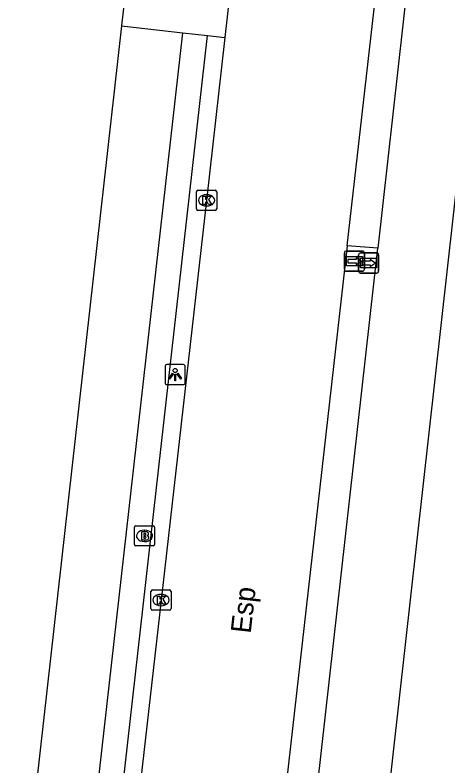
# Model space of a CAD drawing. Extents: x 161389 to 162585, y 388479 to 389761.
# Drawn here: x 162317.74 to 162339.19, y 388607.42 to 388644.66 of the extents above; entities that cross this region are included whole.
import ezdxf

# ---------------------------------------------------------------- set-up
doc = ezdxf.new("R2010")
doc.units = 0
for name, color, linetype in [('IMGEO_Brandkraan', 7, 'Continuous'), ('IMGEO_Fietspad_gesloten', 7, 'Continuous'), ('IMGEO_Kolk', 7, 'Continuous'), ('IMGEO_Lichtpunt', 7, 'Continuous'), ('IMGEO_Openbare_ruimte_label', 7, 'Continuous'), ('IMGEO_Pand', 7, 'Continuous'), ('IMGEO_Rijbaan_lokaal_gesloten', 7, 'Continuous'), ('IMGEO_Voetpad_open', 7, 'Continuous'), ('IMGEO_Wegwijzer', 7, 'Continuous')]:
    doc.layers.add(name, color=color, linetype=linetype)

msp = doc.modelspace()

# ---------------------------------------------------------------- linework, layer by layer
at = {"layer": 'IMGEO_Brandkraan'}
for p, q in [((162323.65, 388618.403), (162323.65, 388619.255)), ((162323.725, 388619.329), (162324.577, 388619.329)), ((162324.138, 388619.109), (162324.163, 388619.109)), ((162324.651, 388619.255), (162324.651, 388618.403)), ((162324.577, 388618.329), (162323.725, 388618.329)), ((162324.161, 388618.549), (162324.136, 388618.549))]:
    msp.add_line(p, q, dxfattribs=at)
for points in [[(162323.65, 388618.403), (162323.65, 388619.255)], [(162323.725, 388619.329), (162324.577, 388619.329)], [(162323.998, 388619.029), (162323.998, 388618.629), (162324.211, 388618.629)], [(162324.229, 388619.029), (162323.998, 388619.029)], [(162324.651, 388619.255), (162324.651, 388618.403)], [(162324.177, 388618.948), (162324.123, 388618.948), (162324.123, 388618.872)], [(162324.123, 388618.872), (162324.176, 388618.872)], [(162324.185, 388618.796), (162324.123, 388618.796), (162324.123, 388618.715)], [(162324.123, 388618.715), (162324.185, 388618.715)], [(162324.577, 388618.329), (162323.725, 388618.329)]]:
    msp.add_lwpolyline(points, dxfattribs=at)
for centre, radius, start, end in [((162323.727, 388619.253), 0.0765, 91.552, 178.448), ((162323.727, 388619.253), 0.0765, 91.552, 178.448), ((162324.233, 388618.884), 0.145, 59.4692, 91.5367), ((162324.258, 388618.931), 0.0922, 285.5137, 58.1501), ((162324.575, 388619.253), 0.0765, 1.552, 88.448), ((162324.575, 388619.253), 0.0765, 1.552, 88.448), ((162324.178, 388618.91), 0.0379, 267.8285, 90.9355), ((162324.186, 388618.755), 0.0404, 269.8759, 90.5077), ((162324.217, 388618.88), 0.251, 268.6676, 293.5347), ((162324.263, 388618.739), 0.105, 301.3115, 78.989), ((162323.727, 388618.405), 0.0765, 181.552, 268.448), ((162323.727, 388618.405), 0.0765, 181.552, 268.448), ((162324.575, 388618.405), 0.0765, 271.552, 358.448), ((162324.575, 388618.405), 0.0765, 271.552, 358.448)]:
    msp.add_arc(centre, radius, start, end, dxfattribs=at)
for centre, major_axis, ratio, start_param, end_param in [((162324.137, 388618.829), (-0.387, 0.002), 0.722429, 4.712389, 7.853982), ((162324.162, 388618.829), (-0.39, 0.002), 0.717154, 1.570796, 4.712389)]:
    msp.add_ellipse(centre, major_axis=major_axis, ratio=ratio, start_param=start_param, end_param=end_param, dxfattribs=at)
at = {"layer": 'IMGEO_Fietspad_gesloten'}
for points in [[(162336.168, 388605.315), (162341.543, 388653.38)], [(162337.452, 388648.626), (162335.714, 388633.105)], [(162332.528, 388604.642), (162335.714, 388633.105)]]:
    msp.add_lwpolyline(points, dxfattribs=at)
at = {"layer": 'IMGEO_Kolk'}
for p, q in [((162326.726, 388635.045), (162326.726, 388635.897)), ((162326.801, 388635.971), (162327.653, 388635.971)), ((162327.214, 388635.751), (162327.239, 388635.751)), ((162327.727, 388635.897), (162327.727, 388635.045)), ((162327.237, 388635.191), (162327.212, 388635.191)), ((162327.653, 388634.971), (162326.801, 388634.971)), ((162324.467, 388615.221), (162324.467, 388616.073)), ((162324.542, 388616.147), (162325.394, 388616.147)), ((162325.468, 388616.073), (162325.468, 388615.221)), ((162324.955, 388615.927), (162324.98, 388615.927)), ((162324.978, 388615.367), (162324.953, 388615.367)), ((162325.394, 388615.147), (162324.542, 388615.147))]:
    msp.add_line(p, q, dxfattribs=at)
for points in [[(162326.726, 388635.045), (162326.726, 388635.897)], [(162326.801, 388635.971), (162327.653, 388635.971)], [(162327.727, 388635.897), (162327.727, 388635.045)], [(162327.047, 388635.671), (162327.17, 388635.671), (162327.17, 388635.52), (162327.3, 388635.671), (162327.464, 388635.671), (162327.318, 388635.52), (162327.471, 388635.271), (162327.319, 388635.271), (162327.234, 388635.435), (162327.17, 388635.368), (162327.17, 388635.271), (162327.047, 388635.271), (162327.047, 388635.671)], [(162327.653, 388634.971), (162326.801, 388634.971)], [(162324.467, 388615.221), (162324.467, 388616.073)], [(162324.542, 388616.147), (162325.394, 388616.147)], [(162325.468, 388616.073), (162325.468, 388615.221)], [(162324.788, 388615.847), (162324.911, 388615.847), (162324.911, 388615.696), (162325.041, 388615.847), (162325.205, 388615.847), (162325.059, 388615.696), (162325.212, 388615.447), (162325.06, 388615.447), (162324.975, 388615.611), (162324.911, 388615.544), (162324.911, 388615.447), (162324.788, 388615.447), (162324.788, 388615.847)], [(162325.394, 388615.147), (162324.542, 388615.147)]]:
    msp.add_lwpolyline(points, dxfattribs=at)
for centre, start, end in [((162326.803, 388635.895), 91.552, 178.448), ((162326.803, 388635.895), 91.552, 178.448), ((162327.651, 388635.895), 1.552, 88.448), ((162327.651, 388635.895), 1.552, 88.448), ((162326.803, 388635.047), 181.552, 268.448), ((162326.803, 388635.047), 181.552, 268.448), ((162327.651, 388635.047), 271.552, 358.448), ((162327.651, 388635.047), 271.552, 358.448), ((162324.544, 388616.071), 91.552, 178.448), ((162324.544, 388616.071), 91.552, 178.448), ((162325.392, 388616.071), 1.552, 88.448), ((162325.392, 388616.071), 1.552, 88.448), ((162324.544, 388615.223), 181.552, 268.448), ((162324.544, 388615.223), 181.552, 268.448), ((162325.392, 388615.223), 271.552, 358.448), ((162325.392, 388615.223), 271.552, 358.448)]:
    msp.add_arc(centre, 0.0765, start, end, dxfattribs=at)
for centre, major_axis, ratio, start_param, end_param in [((162327.213, 388635.471), (-0.387, 0.002), 0.722429, 4.712389, 7.853982), ((162327.238, 388635.471), (-0.39, 0.002), 0.717154, 1.570796, 4.712389), ((162324.954, 388615.647), (-0.387, 0.002), 0.722429, 4.712389, 7.853982), ((162324.979, 388615.647), (-0.39, 0.002), 0.717154, 1.570796, 4.712389)]:
    msp.add_ellipse(centre, major_axis=major_axis, ratio=ratio, start_param=start_param, end_param=end_param, dxfattribs=at)
at = {"layer": 'IMGEO_Lichtpunt'}
for p, q in [((162325.171, 388627.233), (162325.171, 388626.426)), ((162325.171, 388627.233), (162325.171, 388626.426)), ((162326.073, 388627.328), (162325.265, 388627.328)), ((162326.073, 388627.328), (162325.265, 388627.328)), ((162326.167, 388626.426), (162326.167, 388627.233)), ((162326.167, 388626.426), (162326.167, 388627.233)), ((162325.265, 388626.332), (162326.073, 388626.332)), ((162325.265, 388626.332), (162326.073, 388626.332))]:
    msp.add_line(p, q, dxfattribs=at)
for points in [[(162325.545, 388626.897), (162325.584, 388626.869), (162325.396, 388626.607), (162325.358, 388626.634), (162325.545, 388626.897)], [(162325.647, 388626.849), (162325.694, 388626.849), (162325.694, 388626.527), (162325.647, 388626.527), (162325.647, 388626.849)], [(162325.757, 388626.869), (162325.795, 388626.896), (162325.982, 388626.634), (162325.943, 388626.606), (162325.757, 388626.869)]]:
    msp.add_lwpolyline(points, dxfattribs=at)
msp.add_circle((162325.67, 388627.031), 0.0994, dxfattribs=at)
for centre, start, end in [((162325.265, 388627.233), 90, 180), ((162325.265, 388627.233), 90, 180), ((162326.073, 388627.233), 0, 90), ((162326.073, 388627.233), 0, 90), ((162325.265, 388626.426), 180, 270), ((162325.265, 388626.426), 180, 270), ((162326.073, 388626.426), 270, 0), ((162326.073, 388626.426), 270, 360)]:
    msp.add_arc(centre, 0.0946, start, end, dxfattribs=at)
at = {"layer": 'IMGEO_Pand'}
for points in [[(162323.903, 388652.051), (162323.012, 388644.119)], [(162323.012, 388644.119), (162317.737, 388597.159)]]:
    msp.add_lwpolyline(points, dxfattribs=at)
at = {"layer": 'IMGEO_Rijbaan_lokaal_gesloten'}
for points in [[(162329.022, 388651.476), (162328.133, 388643.544)], [(162334.198, 388633.218), (162335.956, 388648.759)], [(162328.133, 388643.544), (162327.229, 388635.47), (162324.969, 388615.647), (162322.881, 388597.192)], [(162334.198, 388633.218), (162330.036, 388596.425)]]:
    msp.add_lwpolyline(points, dxfattribs=at)
at = {"layer": 'IMGEO_Voetpad_open'}
for points in [[(162323.012, 388644.119), (162326.042, 388643.778)], [(162320.587, 388595.274), (162326.042, 388643.778)], [(162321.791, 388594.959), (162327.266, 388643.641)], [(162326.042, 388643.778), (162327.266, 388643.641)], [(162327.266, 388643.641), (162328.133, 388643.544)], [(162335.714, 388633.105), (162334.198, 388633.218)]]:
    msp.add_lwpolyline(points, dxfattribs=at)
at = {"layer": 'IMGEO_Wegwijzer'}
for p, q in [((162334.055, 388632.058), (162334.055, 388632.858)), ((162334.055, 388632.858), (162334.055, 388632.058)), ((162334.155, 388632.958), (162334.945, 388632.958)), ((162334.945, 388632.958), (162334.155, 388632.958)), ((162334.759, 388631.963), (162334.759, 388632.763)), ((162334.759, 388632.763), (162334.759, 388631.963)), ((162334.859, 388632.863), (162335.649, 388632.863)), ((162335.649, 388632.863), (162334.859, 388632.863)), ((162335.045, 388632.858), (162335.045, 388632.058)), ((162335.045, 388632.058), (162335.045, 388632.858)), ((162335.749, 388632.763), (162335.749, 388631.963)), ((162335.749, 388631.963), (162335.749, 388632.763)), ((162334.945, 388631.958), (162334.155, 388631.958)), ((162334.155, 388631.958), (162334.945, 388631.958)), ((162335.649, 388631.863), (162334.859, 388631.863)), ((162334.859, 388631.863), (162335.649, 388631.863))]:
    msp.add_line(p, q, dxfattribs=at)
for points in [[(162334.156, 388632.69), (162334.944, 388632.69), (162334.944, 388632.226), (162334.156, 388632.226), (162334.156, 388632.69)], [(162334.221, 388632.542), (162334.221, 388632.458), (162334.221, 388632.374), (162334.632, 388632.374), (162334.632, 388632.291), (162334.879, 388632.458), (162334.632, 388632.625), (162334.632, 388632.542), (162334.221, 388632.542)], [(162334.86, 388632.595), (162335.648, 388632.595), (162335.648, 388632.131), (162334.86, 388632.131), (162334.86, 388632.595)], [(162334.925, 388632.447), (162334.925, 388632.363), (162334.925, 388632.279), (162335.336, 388632.279), (162335.336, 388632.196), (162335.583, 388632.363), (162335.336, 388632.53), (162335.336, 388632.447), (162334.925, 388632.447)]]:
    msp.add_lwpolyline(points, dxfattribs=at)
for centre, start, end in [((162334.155, 388632.858), 90, 180), ((162334.155, 388632.858), 90, 180), ((162334.859, 388632.763), 90, 180), ((162334.859, 388632.763), 90, 180), ((162334.945, 388632.858), 0, 90), ((162334.945, 388632.858), 360, 90), ((162335.649, 388632.763), 0, 90), ((162335.649, 388632.763), 360, 90), ((162334.155, 388632.058), 180, 270), ((162334.155, 388632.058), 180, 270), ((162334.945, 388632.058), 270, 0), ((162334.945, 388632.058), 270, 0), ((162334.859, 388631.963), 180, 270), ((162334.859, 388631.963), 180, 270), ((162335.649, 388631.963), 270, 0), ((162335.649, 388631.963), 270, 0)]:
    msp.add_arc(centre, 0.1, start, end, dxfattribs=at)

# ---------------------------------------------------------------- texts
at = {"layer": 'IMGEO_Openbare_ruimte_label'}
msp.add_text('Esp', height=1, rotation=83.5713, dxfattribs=at).set_placement((162329.409, 388613.959))

doc.saveas('drawing.dxf')
